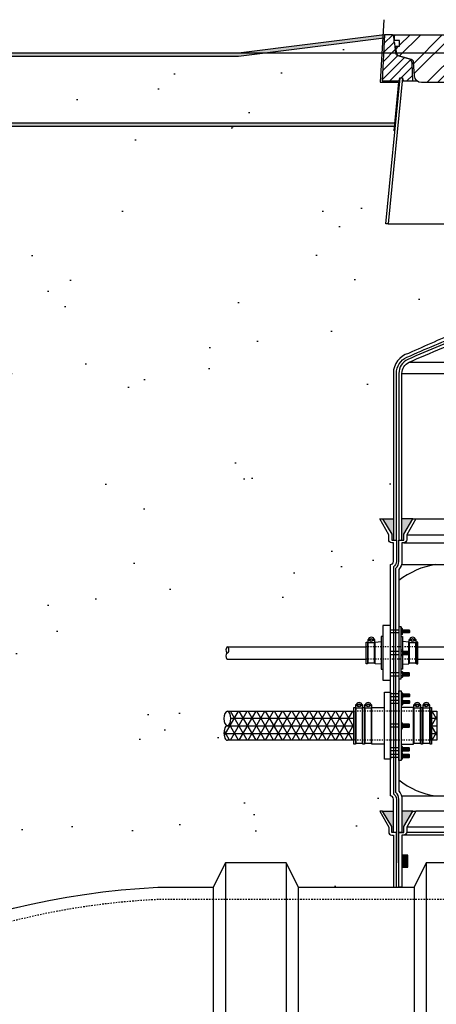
# Model space of a CAD drawing. Extents: x -169 to 7270, y -140 to 2984.
# Tile 583 of 656: x 6475 to 6509, y 906 to 987. Entities that reach past the tile are written whole.
import ezdxf

# ---------------------------------------------------------------- set-up
doc = ezdxf.new("R2010")
doc.units = 0
doc.header["$MEASUREMENT"] = 0
doc.header["$PDSIZE"] = 1
doc.linetypes.add('HIDDEN3', pattern=[0.1875, 0.125, -0.0625])
doc.linetypes.add('HIDDEN5', pattern=[0.05, 0.025, -0.025])
doc.layers.get('DEFPOINTS').update_dxf_attribs({"linetype": 'CONTINUOUS'})
for name, color, linetype in [('BOOT-2frp', 1, 'CONTINUOUS'), ('BOOT-CONDUIT', 1, 'CONTINUOUS'), ('CONCRETE-HATCH', 2, 'CONTINUOUS'), ('CONDUIT', 2, 'CONTINUOUS'), ('DIM', 3, 'CONTINUOUS'), ('FRP-2', 2, 'CONTINUOUS'), ('FRP-2-HATCH', 1, 'CONTINUOUS'), ('FRP-COLLAR', 1, 'CONTINUOUS'), ('FRP-SUMP', 2, 'CONTINUOUS'), ('PEAGRAVEL-HATCH', 3, 'CONTINUOUS'), ('TANK-MANHOLE-40', 2, 'CONTINUOUS'), ('TANK-MANHOLE-COVER-40', 2, 'CONTINUOUS'), ('TANK-MANHOLE-COVER-HATCH-40', 252, 'CONTINUOUS'), ('TANK-MANHOLE-HATCH-40', 7, 'CONTINUOUS'), ('TANK-SLAB', 6, 'CONTINUOUS'), ('TANK-UST', 5, 'CONTINUOUS'), ('TANK-UST-RIB', 7, 'CONTINUOUS')]:
    doc.layers.add(name, color=color, linetype=linetype)
doc.layers.add('FREEZE-LINES', color=8, linetype='CONTINUOUS', plot=False)
doc.styles.add('SIMPLEX', font='simplex')
doc.dimstyles.new('DIM64', dxfattribs={"dimscale": 64, "dimtxt": 0.09375, "dimasz": 0.09375, "dimexe": 0.0625, "dimexo": 0.0625, "dimgap": 0.046875, "dimtad": 1, "dimdec": 4, "dimzin": 3, "dimdsep": 46, "dimlunit": 4, "dimtxsty": 'SIMPLEX', "dimcen": 0, "dimclrd": 256, "dimclre": 256, "dimclrt": 256, "dimadec": 0, "dimazin": 0, "dimtfac": 1, "dimtdec": 4, "dimtmove": 0, "dimatfit": 3, "dimfxl": 1, "dimfrac": 2, "dimtolj": 1, "dimtzin": 0, "dimarcsym": 0})

# ---------------------------------------------------------------- blocks, each defined once
blk = doc.blocks.new('*D74')
at = {"layer": 'DEFPOINTS', "color": 0, "transparency": 16777216}
for p in [(7015.7, 978.296), (6391.694, 978.015), (6391.694, 700.523)]:
    blk.add_point(p, dxfattribs=at)
at = {"layer": 'DIM', "lineweight": -2, "transparency": 16777216}
for p, q in [((7015.7, 974.296), (7015.7, 696.523)), ((6391.694, 974.015), (6391.694, 696.523)), ((7009.7, 700.523), (6397.694, 700.523))]:
    blk.add_line(p, q, dxfattribs=at)
at = {"layer": 'DIM', "transparency": 16777216}
for points in [[(6397.694, 701.523), (6397.694, 699.523), (6391.694, 700.523)], [(7009.7, 701.523), (7009.7, 699.523), (7015.7, 700.523)]]:
    blk.add_solid(points, dxfattribs=at)
at = {"layer": 'DIM', "transparency": 16777216, "insert": (6703.697, 708.095), "char_height": 6, "attachment_point": 5, "style": 'SIMPLEX'}
blk.add_mtext('\\A1;52\'-0" (F.V. TANK SLAB)', dxfattribs=at)

msp = doc.modelspace()

# ---------------------------------------------------------------- hatches: boundary and pattern name
at = {"layer": 'CONCRETE-HATCH'}
h = msp.add_hatch(dxfattribs=at)
h.set_pattern_fill('AR-CONC', color=256, scale=2.67, style=0)
h.set_pattern_definition([(50, (6391.976, 978.296), (19.1508, -1.6755), [2.0025, -22.0275]), (355, (6391.976, 978.296), (-3.7047, 20.0835), [1.602, -17.622]), (100.451, (6393.571, 978.156), (15.4462, 18.408), [1.702, -18.7205]), (46.184, (6391.976, 983.636), (28.4953, -4.4194), [3.004, -33.041]), (96.636, (6394.35, 983.268), (24.9555, 26.009), [2.553, -28.081]), (351.184, (6391.976, 983.636), (24.9555, 26.009), [2.403, -26.433]), (21, (6394.646, 982.301), (15.9374, -10.75), [2.0025, -22.0275]), (326, (6394.646, 982.3), (6.4965, 19.3615), [1.602, -17.622]), (71.451, (6395.974, 981.405), (22.434, 8.6116), [1.702, -18.7205]), (37.5, (6391.9755, 978.296), (0.32467, 8.88827), [0, -17.4084, 0, -17.889, 0, -17.68875]), (7.5, (6391.976, 978.296), (7.02396, 10.5308), [0, -10.1994, 0, -17.0079, 0, -6.74175]), (327.5, (6386.0214, 978.296), (14.25306, -0.6022), [0, -6.675, 0, -20.826, 0, -27.6345]), (317.5, (6383.351, 978.296), (15.5711, 2.6728), [0, -8.6775, 0, -13.8306, 0, -19.6245])])
h.paths.add_polyline_path([(6504.49551, 985.22941), (6492.52798, 983.73346), (6391.97553, 983.73346), (6391.97553, 978.29596), (6505.44572, 978.29596), (6505.7864, 981.73519), (6504.31239, 981.73519)])
at = {"layer": 'FRP-2-HATCH', "linetype": 'Continuous'}
h = msp.add_hatch(dxfattribs=at)
h.set_pattern_fill('NET3', color=256, scale=5, style=0)
h.set_pattern_definition([(180, (6521.4197, 928.78534), (0, -0.625), []), (240, (6521.4197, 928.78534), (0.541266, -0.3125), []), (300, (6521.4197, 928.78534), (0.541266, 0.3125), [])])
h.paths.add_polyline_path([(6501.99554, 927.5962), (6501.99554, 929.9762), (6491.60793, 929.9762), (6491.62192, 929.97548), (6491.63587, 929.97333), (6491.64976, 929.96976), (6491.66355, 929.96477), (6491.67721, 929.95837), (6491.69069, 929.95058), (6491.70398, 929.94142), (6491.71704, 929.93091), (6491.72983, 929.91907), (6491.74233, 929.90594), (6491.75451, 929.89155), (6491.76633, 929.87592), (6491.77778, 929.85911), (6491.78881, 929.84114), (6491.7994, 929.82206), (6491.80954, 929.80193), (6491.81919, 929.78078), (6491.82833, 929.75866), (6491.83694, 929.73564), (6491.845, 929.71176), (6491.85249, 929.68709), (6491.85938, 929.66168), (6491.86568, 929.63559), (6491.87135, 929.60889), (6491.87638, 929.58165), (6491.88077, 929.55392), (6491.88451, 929.52577), (6491.88757, 929.49728), (6491.88997, 929.4685), (6491.89168, 929.43952), (6491.89271, 929.41039), (6491.89305, 929.3812), (6491.89271, 929.352), (6491.89168, 929.32288), (6491.88997, 929.29389), (6491.88757, 929.26512), (6491.88451, 929.23662), (6491.88077, 929.20848), (6491.87638, 929.18075), (6491.87135, 929.1535), (6491.86568, 929.1268), (6491.85938, 929.10072), (6491.85249, 929.07531), (6491.845, 929.05063), (6491.83694, 929.02676), (6491.82833, 929.00373), (6491.81919, 928.98162), (6491.80954, 928.96047), (6491.7994, 928.94033), (6491.78881, 928.92126), (6491.77778, 928.90329), (6491.76633, 928.88647), (6491.75451, 928.87085), (6491.74233, 928.85645), (6491.72983, 928.84332), (6491.71704, 928.83149), (6491.70398, 928.82098), (6491.69069, 928.81182), (6491.67721, 928.80403), (6491.66355, 928.79763), (6491.64976, 928.79264), (6491.63587, 928.78906), (6491.62192, 928.78691), (6491.59394, 928.78548), (6491.57998, 928.78333), (6491.56609, 928.77976), (6491.5523, 928.77477), (6491.53865, 928.76837), (6491.52516, 928.76058), (6491.51187, 928.75142), (6491.49881, 928.74091), (6491.48602, 928.72907), (6491.47352, 928.71594), (6491.46134, 928.70155), (6491.44952, 928.68592), (6491.43808, 928.66911), (6491.42705, 928.65114), (6491.41645, 928.63206), (6491.40631, 928.61193), (6491.39666, 928.59078), (6491.38752, 928.56866), (6491.37891, 928.54564), (6491.37085, 928.52176), (6491.36337, 928.49709), (6491.35647, 928.47168), (6491.35018, 928.44559), (6491.34451, 928.41889), (6491.33947, 928.39165), (6491.33508, 928.36392), (6491.33135, 928.33577), (6491.32828, 928.30728), (6491.32589, 928.2785), (6491.32418, 928.24952), (6491.32315, 928.22039), (6491.3228, 928.1912), (6491.32315, 928.162), (6491.32418, 928.13288), (6491.32589, 928.10389), (6491.32828, 928.07512), (6491.33135, 928.04662), (6491.33508, 928.01848), (6491.33947, 927.99075), (6491.34451, 927.9635), (6491.35018, 927.9368), (6491.35647, 927.91072), (6491.36337, 927.88531), (6491.37085, 927.86063), (6491.37891, 927.83676), (6491.38752, 927.81373), (6491.39666, 927.79162), (6491.40631, 927.77047), (6491.41645, 927.75033), (6491.42705, 927.73126), (6491.43808, 927.71329), (6491.44952, 927.69647), (6491.46134, 927.68085), (6491.47352, 927.66645), (6491.48602, 927.65332), (6491.49881, 927.64149), (6491.51187, 927.63098), (6491.52516, 927.62182), (6491.53865, 927.61403), (6491.5523, 927.60763), (6491.56609, 927.60264), (6491.57998, 927.59906), (6491.59394, 927.59691), (6491.60793, 927.5962)])
h = msp.add_hatch(dxfattribs=at)
h.set_pattern_fill('NET3', color=256, scale=5, style=0)
h.set_pattern_definition([(0, (6508.3833, 928.7862), (0, 0.625), []), (60, (6508.3833, 928.7862), (-0.54127, 0.3125), []), (120, (6508.3833, 928.7862), (-0.54127, -0.3125), [])])
h.paths.add_polyline_path([(6508.81561, 929.9762), (6508.38328, 929.9762), (6508.38328, 927.5962), (6508.81561, 927.5962)])
at = {"layer": 'FRP-SUMP'}
for points in [[(6505.24429, 945.77096), (6504.36084, 945.77096), (6505.11084, 944.52096), (6505.11084, 944.02096), (6505.24429, 944.02096)], [(6506.84429, 945.77096), (6505.94429, 945.77096), (6505.94429, 944.02096), (6506.09429, 944.02096), (6506.09429, 944.52096)], [(6505.24429, 921.77328), (6504.36084, 921.77328), (6505.11084, 920.52328), (6505.11084, 920.02328), (6505.24429, 920.02328)], [(6506.84429, 921.77328), (6505.94429, 921.77328), (6505.94429, 920.02328), (6506.09429, 920.02328), (6506.09429, 920.52328)], [(6506.44429, 918.16648), (6505.94429, 918.16648), (6505.94429, 917.16648), (6506.44429, 917.16648)]]:
    msp.add_hatch(color=256, dxfattribs=at).paths.add_polyline_path(points)
at = {"layer": 'PEAGRAVEL-HATCH'}
h = msp.add_hatch(dxfattribs=at)
h.set_pattern_fill('AR-SAND', color=256, scale=7.5, style=0)
h.set_pattern_definition([(37.5, (6427.694, 854.523), (-0.47245, 14.4512), [0, -11.4, 0, -12.75, 0, -12.1875]), (7.5, (6427.694, 854.523), (13.2733, 21.166), [0, -6.15, 0, -10.275, 0, -3.9375]), (327.5, (6418.469, 854.523), (23.3561, 0.0424), [0, -3.75, 0, -13.5, 0, -17.625]), (317.5, (6418.47, 854.523), (22.546, 6.5826), [0, -1.875, 0, -8.85, 0, -10.125])])
edge = h.paths.add_edge_path()
edge.add_line((6510.70104, 969.98346), (6504.81079, 969.98346))
edge.add_line((6504.81079, 969.98346), (6504.6223, 969.98346))
edge.add_line((6504.6223, 969.98346), (6505.41786, 978.01471))
edge.add_line((6505.41786, 978.01471), (6427.69428, 978.01471))
edge.add_line((6427.69428, 978.01471), (6427.69428, 854.52328))
edge.add_arc((6488.76094, 854.52328), 61.06667, 92.6775035, 180, ccw=False)
edge.add_line((6485.90826, 915.52328), (6490.44428, 915.52328))
edge.add_line((6490.44428, 915.52328), (6491.44428, 917.52328))
edge.add_line((6491.44428, 917.52328), (6496.44428, 917.52328))
edge.add_line((6496.44428, 917.52328), (6497.44428, 915.52328))
edge.add_line((6497.44428, 915.52328), (6505.24428, 915.52328))
edge.add_line((6505.24428, 915.52328), (6505.24428, 919.80969))
edge.add_line((6505.24428, 919.80969), (6505.11082, 919.80969))
edge.add_arc((6505.11082, 920.05969), 0.25, 180, 270, ccw=False)
edge.add_line((6504.86082, 920.05969), (6504.86082, 920.45804))
edge.add_line((6504.86082, 920.45804), (6504.12429, 921.77328))
edge.add_line((6504.12429, 921.77328), (6504.36082, 921.77328))
edge.add_line((6504.36082, 921.77328), (6505.24429, 921.77328))
edge.add_line((6505.24429, 921.77328), (6505.24429, 922.77328))
edge.add_arc((6504.99429, 922.77328), 0.25, 0, 90)
edge.add_line((6504.99429, 923.02328), (6504.99429, 926.03839))
edge.add_line((6504.99429, 926.03839), (6504.50158, 926.03839))
edge.add_line((6504.50158, 926.03839), (6504.50158, 927.27589))
edge.add_line((6504.50158, 927.27589), (6503.41867, 927.27589))
edge.add_line((6503.41867, 927.27589), (6503.41867, 927.31796))
edge.add_line((6503.41867, 927.31796), (6502.92367, 927.31796))
edge.add_line((6502.92367, 927.31796), (6502.86179, 927.30394))
edge.add_line((6502.86179, 927.30394), (6502.86179, 927.27589))
edge.add_line((6502.86179, 927.27589), (6502.67617, 927.27589))
edge.add_line((6502.67617, 927.27589), (6502.67617, 927.31796))
edge.add_line((6502.67617, 927.31796), (6502.18117, 927.31796))
edge.add_line((6502.18117, 927.31796), (6502.11929, 927.30394))
edge.add_line((6502.11929, 927.30394), (6502.11929, 927.27589))
edge.add_line((6502.11929, 927.27589), (6501.99554, 927.27589))
edge.add_line((6501.99554, 927.27589), (6501.99554, 927.5962))
edge.add_line((6501.99554, 927.5962), (6491.5313, 927.5962))
edge.add_ellipse((6491.60793, 928.1912), major_axis=(0, -0.595), ratio=0.47920074, start_angle=180, end_angle=360, ccw=False)
edge.add_ellipse((6491.60793, 929.3812), major_axis=(0, -0.595), ratio=0.47920074, start_angle=-180, end_angle=0)
edge.add_ellipse((6491.60793, 929.3812), major_axis=(0, -0.595), ratio=0.47920074, start_angle=0, end_angle=180)
edge.add_line((6491.60793, 929.9762), (6501.99554, 929.9762))
edge.add_line((6501.99554, 929.9762), (6501.99554, 930.29651))
edge.add_line((6501.99554, 930.29651), (6502.18117, 930.29651))
edge.add_line((6502.18117, 930.29651), (6502.18117, 929.9762))
edge.add_line((6502.18117, 929.9762), (6502.67617, 929.9762))
edge.add_line((6502.67617, 929.9762), (6502.67617, 930.29651))
edge.add_line((6502.67617, 930.29651), (6502.92367, 930.29651))
edge.add_line((6502.92367, 930.29651), (6502.92367, 929.9762))
edge.add_line((6502.92367, 929.9762), (6503.41867, 929.9762))
edge.add_line((6503.41867, 929.9762), (6503.41867, 930.29651))
edge.add_line((6503.41867, 930.29651), (6504.50158, 930.29651))
edge.add_line((6504.50158, 930.29651), (6504.50158, 931.53401))
edge.add_line((6504.50158, 931.53401), (6504.99429, 931.53401))
edge.add_line((6504.99429, 931.53401), (6504.99429, 932.52282))
edge.add_line((6504.99429, 932.52282), (6504.37554, 932.52282))
edge.add_line((6504.37554, 932.52282), (6504.37554, 933.42001))
edge.add_line((6504.37554, 933.42001), (6504.25179, 933.42001))
edge.add_line((6504.25179, 933.42001), (6504.25179, 933.8329))
edge.add_line((6504.25179, 933.8329), (6503.67927, 933.87293))
edge.add_line((6503.67927, 933.87293), (6503.67927, 933.91464))
edge.add_line((6503.67927, 933.91464), (6503.18427, 933.91464))
edge.add_line((6503.18427, 933.91464), (6503.1224, 933.89929))
edge.add_line((6503.1224, 933.89929), (6503.1224, 933.8686))
edge.add_line((6503.1224, 933.8686), (6502.99865, 933.8686))
edge.add_line((6502.99865, 933.8686), (6502.99865, 934.26579))
edge.add_line((6502.99865, 934.26579), (6491.60793, 934.26579))
edge.add_ellipse((6491.60793, 934.51579), major_axis=(0, -0.25), ratio=0.47920074, start_angle=180, end_angle=360, ccw=False)
edge.add_ellipse((6491.60793, 935.01579), major_axis=(0, 0.25), ratio=0.47920074, start_angle=0, end_angle=180, ccw=False)
edge.add_line((6491.60793, 935.26579), (6502.99865, 935.26579))
edge.add_line((6502.99865, 935.26579), (6502.99865, 935.66298))
edge.add_line((6502.99865, 935.66298), (6503.18427, 935.66298))
edge.add_line((6503.18427, 935.66298), (6503.18427, 935.26579))
edge.add_line((6503.18427, 935.26579), (6503.67927, 935.26579))
edge.add_line((6503.67927, 935.26579), (6503.67927, 935.65865))
edge.add_line((6503.67927, 935.65865), (6504.25179, 935.69869))
edge.add_line((6504.25179, 935.69869), (6504.25179, 936.11157))
edge.add_line((6504.25179, 936.11157), (6504.37554, 937.00876))
edge.add_line((6504.37554, 937.00876), (6504.99429, 937.00876))
edge.add_line((6504.99429, 937.00876), (6504.99429, 942.02096))
edge.add_arc((6504.99429, 942.27096), 0.25, 270, 360)
edge.add_line((6505.24429, 942.27096), (6505.24429, 943.80737))
edge.add_line((6505.24429, 943.80737), (6505.11084, 943.80737))
edge.add_arc((6505.11084, 944.05737), 0.25, 180, 270, ccw=False)
edge.add_line((6504.86084, 944.05737), (6504.86084, 944.45572))
edge.add_line((6504.86084, 944.45572), (6504.12431, 945.77096))
edge.add_line((6504.12431, 945.77096), (6504.36084, 945.77096))
edge.add_line((6504.36084, 945.77096), (6505.24429, 945.77096))
edge.add_line((6505.24429, 945.77096), (6505.24429, 957.71641))
edge.add_arc((6506.94429, 957.71641), 1.7, 105.5631391, 180, ccw=False)
edge.add_arc((6564.615, 832.27575), 139.74129, 112.6955788, 114.5798006, ccw=False)
edge.add_line((6510.69794, 961.19658), (6510.70104, 969.98346))
h.paths.add_polyline_path([(6503.66937, 935.82484), (6503.55057, 935.82484, -1), (6503.31297, 935.82484), (6503.19417, 935.82484, -1)], flags=16)
h.paths.add_polyline_path([(6503.53473, 935.82484, -1), (6503.32881, 935.82484, -1)], flags=0)
h.paths.add_polyline_path([(6502.66627, 930.46233), (6502.54747, 930.46233, -1), (6502.30987, 930.46233), (6502.19107, 930.46233, -1)], flags=16)
h.paths.add_polyline_path([(6502.53163, 930.46233, -1), (6502.32571, 930.46233, -1)], flags=0)
h.paths.add_polyline_path([(6503.40877, 930.46233), (6503.28997, 930.46233, -1), (6503.05237, 930.46233), (6502.93357, 930.46233, -1)], flags=16)
h.paths.add_polyline_path([(6503.27413, 930.46233, -1), (6503.06821, 930.46233, -1)], flags=0)
at = {"layer": 'TANK-MANHOLE-COVER-HATCH-40'}
h = msp.add_hatch(dxfattribs=at)
h.set_pattern_fill('ANSI32', color=256, scale=5, style=0)
h.set_pattern_definition([(45, (6505.3372, 981.5875), (-1.325825, 1.325825), []), (45, (6506.2211, 981.5875), (-1.325825, 1.325825), [])])
edge = h.paths.add_edge_path()
edge.add_line((6546.34668, 981.58755), (6507.55614, 981.58755))
edge.add_arc((6507.55614, 982.1781), 0.59055, 182.9998438, 270, ccw=False)
edge.add_line((6506.9664, 982.14719), (6506.90722, 983.27639))
edge.add_arc((6506.67133, 983.26403), 0.23622, 2.9998438, 75)
edge.add_line((6506.73247, 983.4922), (6505.77985, 983.74746))
edge.add_arc((6505.88175, 984.12774), 0.3937, 186.3110293, 255, ccw=False)
edge.add_line((6505.49043, 984.08446), (6505.43566, 984.57967))
edge.add_line((6505.43566, 984.57967), (6505.75062, 984.57967))
edge.add_line((6505.75062, 984.57967), (6505.75062, 985.05211))
edge.add_line((6505.75062, 985.05211), (6505.33724, 985.05211))
edge.add_line((6505.33724, 985.05211), (6505.33724, 985.42613))
edge.add_line((6505.33724, 985.42613), (6505.38838, 985.51471))
edge.add_line((6505.38838, 985.51471), (6548.51444, 985.51471))
edge.add_line((6548.51444, 985.51471), (6548.56558, 985.42613))
edge.add_line((6548.56558, 985.42613), (6548.56558, 985.05211))
edge.add_line((6548.56558, 985.05211), (6548.1522, 985.05211))
edge.add_line((6548.1522, 985.05211), (6548.1522, 984.57967))
edge.add_line((6548.1522, 984.57967), (6548.46716, 984.57967))
edge.add_line((6548.46716, 984.57967), (6548.41239, 984.08446))
edge.add_arc((6548.02108, 984.12774), 0.3937, 285, 353.6889707, ccw=False)
edge.add_line((6548.12297, 983.74746), (6547.17036, 983.4922))
edge.add_arc((6547.23149, 983.26403), 0.23622, 105, 177.0001562)
edge.add_line((6546.9956, 983.27639), (6546.93642, 982.14719))
edge.add_arc((6546.34668, 982.1781), 0.59055, 270, 357.0001562, ccw=False)
at = {"layer": 'TANK-MANHOLE-HATCH-40', "linetype": 'Continuous'}
h = msp.add_hatch(dxfattribs=at)
h.set_pattern_fill('LINE', color=256, scale=4, angle=45, style=0)
h.set_pattern_definition([(45, (5002.07246, 0), (-0.35355339, 0.35355339), [])])
h.paths.add_polyline_path([(6504.51047, 985.51471), (6505.16585, 985.51471, -0.36397023), (6505.24339, 985.44965), (6505.29787, 985.1407), (6505.29787, 984.92275), (6505.37661, 984.78637), (6505.4462, 983.99092, 0.31529879), (6505.62038, 983.78333), (6506.48651, 983.55126, -0.3249197), (6506.77777, 983.19157), (6506.8541, 981.73519), (6506.04818, 981.73519), (6506.00653, 981.97141), (6505.79418, 981.97141), (6505.77031, 981.97141), (6505.72865, 981.73519), (6504.31239, 981.73519)])
at = {"layer": 'TANK-SLAB'}
msp.add_hatch(color=256, dxfattribs=at).paths.add_polyline_path([(6504.49551, 985.22941), (6504.51047, 985.51471), (6492.51047, 984.01471), (6391.69428, 984.01471), (6391.69428, 978.01471), (6505.41786, 978.01471), (6505.44572, 978.29596), (6391.97553, 978.29596), (6391.97553, 983.73346), (6492.52798, 983.73346)])

# ---------------------------------------------------------------- linework, layer by layer
at = {"layer": 'BOOT-2frp', "color": 7}
for p, q in [((6505.69429, 931.40344), (6504.99429, 931.40344)), ((6505.87724, 931.38035), (6505.96403, 931.38035)), ((6505.98543, 931.45309), (6505.98552, 931.08388)), ((6506.0321, 931.15594), (6506.0321, 931.40344)), ((6506.0946, 931.15594), (6506.0946, 931.40344)), ((6506.1571, 931.15594), (6506.1571, 931.40344)), ((6506.2196, 931.15594), (6506.2196, 931.40344)), ((6506.2821, 931.15594), (6506.2821, 931.40344)), ((6506.3446, 931.15594), (6506.3446, 931.40344)), ((6506.4071, 931.15594), (6506.4071, 931.40344)), ((6506.4696, 931.15594), (6506.4696, 931.40344)), ((6506.5321, 931.15594), (6506.5321, 931.40344)), ((6505.69429, 931.15594), (6504.99429, 931.15594)), ((6505.69429, 930.85399), (6504.99429, 930.85399)), ((6505.69429, 930.60649), (6504.99429, 930.60649)), ((6505.87724, 931.13422), (6505.96403, 931.13422)), ((6505.87724, 930.83091), (6505.96403, 930.83091)), ((6505.87724, 930.58477), (6505.96403, 930.58477)), ((6505.98543, 930.90364), (6505.98552, 930.53444)), ((6506.0321, 930.60649), (6506.0321, 930.85399)), ((6506.0946, 930.60649), (6506.0946, 930.85399)), ((6506.1571, 930.60649), (6506.1571, 930.85399)), ((6506.2196, 930.60649), (6506.2196, 930.85399)), ((6506.2821, 930.60649), (6506.2821, 930.85399)), ((6506.3446, 930.60649), (6506.3446, 930.85399)), ((6506.4071, 930.60649), (6506.4071, 930.85399)), ((6506.4696, 930.60649), (6506.4696, 930.85399)), ((6506.5321, 930.60649), (6506.5321, 930.85399)), ((6505.69429, 928.91481), (6504.99429, 928.91481)), ((6505.87724, 928.89173), (6505.96403, 928.89173)), ((6505.98543, 928.61766), (6505.98552, 928.98687)), ((6506.0321, 928.91481), (6506.0321, 928.66731)), ((6506.0946, 928.91481), (6506.0946, 928.66731)), ((6506.1571, 928.91481), (6506.1571, 928.66731)), ((6506.2196, 928.91481), (6506.2196, 928.66731)), ((6506.2821, 928.91481), (6506.2821, 928.66731)), ((6506.3446, 928.91481), (6506.3446, 928.66731)), ((6506.4071, 928.91481), (6506.4071, 928.66731)), ((6506.4696, 928.91481), (6506.4696, 928.66731)), ((6506.5321, 928.91481), (6506.5321, 928.66731)), ((6505.69429, 928.66731), (6504.99429, 928.66731)), ((6505.87724, 928.6904), (6505.96403, 928.6904)), ((6505.69429, 926.97365), (6504.99429, 926.97365)), ((6505.69429, 926.72615), (6504.99429, 926.72615)), ((6505.69429, 926.4242), (6504.99429, 926.4242)), ((6505.87724, 926.99537), (6505.96403, 926.99537)), ((6505.87724, 926.74923), (6505.96403, 926.74923)), ((6505.87724, 926.44593), (6505.96403, 926.44593)), ((6505.98543, 926.6765), (6505.98552, 927.0457)), ((6505.98543, 926.12705), (6505.98552, 926.49626)), ((6506.0321, 926.97365), (6506.0321, 926.72615)), ((6506.0321, 926.4242), (6506.0321, 926.1767)), ((6506.0946, 926.97365), (6506.0946, 926.72615)), ((6506.0946, 926.4242), (6506.0946, 926.1767)), ((6506.1571, 926.97365), (6506.1571, 926.72615)), ((6506.1571, 926.4242), (6506.1571, 926.1767)), ((6506.2196, 926.97365), (6506.2196, 926.72615)), ((6506.2196, 926.4242), (6506.2196, 926.1767)), ((6506.2821, 926.97365), (6506.2821, 926.72615)), ((6506.2821, 926.4242), (6506.2821, 926.1767)), ((6506.3446, 926.97365), (6506.3446, 926.72615)), ((6506.3446, 926.4242), (6506.3446, 926.1767)), ((6506.4071, 926.97365), (6506.4071, 926.72615)), ((6506.4071, 926.4242), (6506.4071, 926.1767)), ((6506.4696, 926.97365), (6506.4696, 926.72615)), ((6506.4696, 926.4242), (6506.4696, 926.1767)), ((6506.5321, 926.97365), (6506.5321, 926.72615)), ((6506.5321, 926.4242), (6506.5321, 926.1767)), ((6505.69429, 926.1767), (6504.99429, 926.1767)), ((6505.87724, 926.19979), (6505.96403, 926.19979))]:
    msp.add_line(p, q, dxfattribs=at)
at = {"layer": 'BOOT-2frp'}
for p, q in [((6502.11929, 930.23463), (6502.18117, 930.23463)), ((6502.67617, 930.23463), (6502.73804, 930.23463)), ((6502.86179, 930.23463), (6502.92367, 930.23463)), ((6503.41867, 930.23463), (6503.48054, 930.23463)), ((6506.96015, 930.23463), (6506.89828, 930.23463)), ((6507.51703, 930.23463), (6507.45515, 930.23463)), ((6507.70265, 930.23463), (6507.64078, 930.23463)), ((6508.25953, 930.23463), (6508.19765, 930.23463)), ((6502.11929, 927.33776), (6502.18117, 927.33776)), ((6502.67617, 927.33776), (6502.73804, 927.33776)), ((6502.86179, 927.33776), (6502.92367, 927.33776)), ((6503.41867, 927.33776), (6503.48054, 927.33776)), ((6506.96015, 927.33776), (6506.89828, 927.33776)), ((6507.51703, 927.33776), (6507.45515, 927.33776)), ((6507.70265, 927.33776), (6507.64078, 927.33776)), ((6508.25953, 927.33776), (6508.19765, 927.33776))]:
    msp.add_line(p, q, dxfattribs=at)
for points in [[(6504.50158, 926.03839), (6504.50158, 931.53401), (6504.99429, 931.53401), (6504.99429, 926.03839)], [(6505.69429, 925.92978), (6505.69429, 931.65036), (6505.87724, 931.65036), (6505.87724, 925.92978)], [(6501.99554, 927.27589), (6501.99554, 930.29651), (6502.11929, 930.29651), (6502.11929, 927.27589)], [(6502.73804, 927.27589), (6502.73804, 930.29651), (6502.86179, 930.29651), (6502.86179, 927.27589)], [(6507.51703, 927.27589), (6507.51703, 930.29651), (6507.64078, 930.29651), (6507.64078, 927.27589)], [(6508.25953, 927.27589), (6508.25953, 930.29651), (6508.38328, 930.29651), (6508.38328, 927.27589)]]:
    msp.add_lwpolyline(points, close=True, dxfattribs=at)
at = {"layer": 'BOOT-2frp', "color": 7}
for points in [[(6505.87724, 931.52583), (6505.96403, 931.52583, -0.2942599), (6505.96403, 931.38035, -0.17344378), (6505.96403, 931.13422, -0.42692869), (6505.96403, 931.03355), (6505.87724, 931.03355)], [(6502.19678, 930.51415, -0.35119925), (6502.18153, 930.50193), (6502.16292, 930.50193, 0.41421356), (6502.13167, 930.47011), (6502.13167, 930.28568, 0.41421356), (6502.16349, 930.25443), (6502.69442, 930.25443, 0.41421356), (6502.72567, 930.28568), (6502.72567, 930.47011, 0.41421356), (6502.69442, 930.50193), (6502.6758, 930.50193, -0.35119737), (6502.66055, 930.51415)], [(6502.54747, 930.46233), (6502.66627, 930.46233, 1), (6502.19107, 930.46233), (6502.30987, 930.46233)], [(6502.93928, 930.51415, -0.35119925), (6502.92404, 930.50193), (6502.90542, 930.50193, 0.41421356), (6502.87417, 930.47011), (6502.87417, 930.28568, 0.41421356), (6502.90599, 930.25443), (6503.43692, 930.25443, 0.41421356), (6503.46817, 930.28568), (6503.46817, 930.47011, 0.41421356), (6503.43692, 930.50193), (6503.4183, 930.50193, -0.35119737), (6503.40305, 930.51415)], [(6503.28997, 930.46233), (6503.40877, 930.46233, 1), (6502.93357, 930.46233), (6503.05237, 930.46233)], [(6505.87724, 930.97638), (6505.96403, 930.97638, -0.2942599), (6505.96403, 930.83091, -0.17428096), (6505.96403, 930.58477, -0.42692869), (6505.96403, 930.4841), (6505.87724, 930.4841)], [(6506.97577, 930.51415, -0.35119925), (6506.96052, 930.50193), (6506.94191, 930.50193, 0.41421356), (6506.91066, 930.47011), (6506.91066, 930.28568, 0.41421356), (6506.94248, 930.25443), (6507.4734, 930.25443, 0.41421356), (6507.50465, 930.28568), (6507.50465, 930.47011, 0.41421356), (6507.4734, 930.50193), (6507.45479, 930.50193, -0.35119737), (6507.43954, 930.51415)], [(6507.32646, 930.46233), (6507.44526, 930.46233, 1), (6506.97005, 930.46233), (6507.08885, 930.46233)], [(6507.71827, 930.51415, -0.35119925), (6507.70302, 930.50193), (6507.68441, 930.50193, 0.41421356), (6507.65316, 930.47011), (6507.65316, 930.28568, 0.41421356), (6507.68498, 930.25443), (6508.21591, 930.25443, 0.41421356), (6508.24716, 930.28568), (6508.24716, 930.47011, 0.41421356), (6508.21591, 930.50193), (6508.19729, 930.50193, -0.35119737), (6508.18204, 930.51415)], [(6508.06896, 930.46233), (6508.18776, 930.46233, 1), (6507.71256, 930.46233), (6507.83136, 930.46233)], [(6505.87724, 928.54493), (6505.96403, 928.54493, 0.2942599), (6505.96403, 928.6904, 0.21306858), (6505.96403, 928.89173, 0.29542909), (6505.96403, 929.0372), (6505.87724, 929.0372)], [(6505.87724, 926.60376), (6505.96403, 926.60376, 0.2942599), (6505.96403, 926.74923, 0.17428096), (6505.96403, 926.99537, 0.42692869), (6505.96403, 927.09604), (6505.87724, 927.09604)], [(6505.87724, 926.05432), (6505.96403, 926.05432, 0.2942599), (6505.96403, 926.19979, 0.17344378), (6505.96403, 926.44593, 0.42692869), (6505.96403, 926.54659), (6505.87724, 926.54659)]]:
    msp.add_lwpolyline(points, format="xyb", dxfattribs=at)
for points in [[(6505.98544, 931.40344), (6506.5321, 931.40344), (6506.56304, 931.3725), (6506.56304, 931.18688), (6506.5321, 931.15594), (6505.9855, 931.15594)], [(6505.98544, 930.85399), (6506.5321, 930.85399), (6506.56304, 930.82305), (6506.56304, 930.63743), (6506.5321, 930.60649), (6505.9855, 930.60649)], [(6502.67617, 930.25443), (6502.67617, 927.31796), (6502.18117, 927.31796), (6502.18117, 930.25443)], [(6503.41867, 930.25443), (6503.41867, 927.31796), (6502.92367, 927.31796), (6502.92367, 930.25443)], [(6507.45515, 930.25443), (6507.45515, 927.31796), (6506.96015, 927.31796), (6506.96015, 930.25443)], [(6508.19765, 930.25443), (6508.19765, 927.31796), (6507.70265, 927.31796), (6507.70265, 930.25443)], [(6505.98544, 928.66731), (6506.5321, 928.66731), (6506.56304, 928.69825), (6506.56304, 928.88388), (6506.5321, 928.91481), (6505.9855, 928.91481)], [(6505.98544, 926.72615), (6506.5321, 926.72615), (6506.56304, 926.75709), (6506.56304, 926.94271), (6506.5321, 926.97365), (6505.9855, 926.97365)], [(6505.98544, 926.1767), (6506.5321, 926.1767), (6506.56304, 926.20764), (6506.56304, 926.39327), (6506.5321, 926.4242), (6505.9855, 926.4242)]]:
    msp.add_lwpolyline(points, dxfattribs=at)
at = {"layer": 'BOOT-2frp'}
for points in [[(6504.50158, 927.27589), (6503.48054, 927.27589), (6503.48054, 930.29651), (6504.50158, 930.29651)], [(6505.87724, 927.27589), (6506.89828, 927.27589), (6506.89828, 930.29651), (6505.87724, 930.29651)]]:
    msp.add_lwpolyline(points, dxfattribs=at)
at = {"layer": 'BOOT-2frp', "color": 7}
for centre, radius in [((6502.42867, 930.46233), 0.1188), ((6502.42867, 930.46233), 0.10296), ((6503.17117, 930.46233), 0.1188), ((6503.17117, 930.46233), 0.10296), ((6507.20766, 930.46233), 0.1188), ((6507.20766, 930.46233), 0.10296), ((6507.95016, 930.46233), 0.1188), ((6507.95016, 930.46233), 0.10296)]:
    msp.add_circle(centre, radius, dxfattribs=at)
at = {"layer": 'BOOT-CONDUIT', "color": 7}
for p, q in [((6504.99429, 936.65122), (6505.69429, 936.65122)), ((6505.69429, 936.40372), (6504.99429, 936.40372)), ((6505.87724, 936.62686), (6505.98317, 936.62686)), ((6505.98317, 936.42787), (6505.87724, 936.42787)), ((6505.69429, 934.88944), (6504.99429, 934.88944)), ((6504.99429, 934.64194), (6505.69429, 934.64194)), ((6505.98317, 934.86529), (6505.87724, 934.86529)), ((6505.87724, 934.6663), (6505.98317, 934.6663)), ((6505.69429, 933.12786), (6504.99429, 933.12786)), ((6504.99429, 932.88036), (6505.69429, 932.88036)), ((6505.98317, 933.10371), (6505.87724, 933.10371)), ((6505.87724, 932.90472), (6505.98317, 932.90472))]:
    msp.add_line(p, q, dxfattribs=at)
at = {"layer": 'BOOT-CONDUIT', "color": 8}
for p, q in [((6506.03223, 936.40362), (6506.03223, 936.65112)), ((6506.09473, 936.40362), (6506.09473, 936.65112)), ((6506.15723, 936.40362), (6506.15723, 936.65112)), ((6506.21973, 936.40362), (6506.21973, 936.65112)), ((6506.28223, 936.40362), (6506.28223, 936.65112)), ((6506.34473, 936.40362), (6506.34473, 936.65112)), ((6506.40723, 936.40362), (6506.40723, 936.65112)), ((6506.46973, 936.40362), (6506.46973, 936.65112)), ((6506.53223, 936.40362), (6506.53223, 936.65112)), ((6506.03223, 934.88954), (6506.03223, 934.64204)), ((6506.09473, 934.88954), (6506.09473, 934.64204)), ((6506.15723, 934.88954), (6506.15723, 934.64204)), ((6506.21973, 934.88954), (6506.21973, 934.64204)), ((6506.28223, 934.88954), (6506.28223, 934.64204)), ((6506.34473, 934.88954), (6506.34473, 934.64204)), ((6506.40723, 934.88954), (6506.40723, 934.64204)), ((6506.46973, 934.88954), (6506.46973, 934.64204)), ((6506.53223, 934.88954), (6506.53223, 934.64204)), ((6506.03223, 933.12797), (6506.03223, 932.88047)), ((6506.09473, 933.12797), (6506.09473, 932.88047)), ((6506.15723, 933.12797), (6506.15723, 932.88047)), ((6506.21973, 933.12797), (6506.21973, 932.88047)), ((6506.28223, 933.12797), (6506.28223, 932.88047)), ((6506.34473, 933.12797), (6506.34473, 932.88047)), ((6506.40723, 933.12797), (6506.40723, 932.88047)), ((6506.46973, 933.12797), (6506.46973, 932.88047)), ((6506.53223, 933.12797), (6506.53223, 932.88047))]:
    msp.add_line(p, q, dxfattribs=at)
at = {"layer": 'BOOT-CONDUIT', "linetype": 'Continuous'}
for p, q in [((6503.1224, 935.6011), (6503.18427, 935.6011)), ((6503.67927, 935.6011), (6503.74115, 935.6011)), ((6506.57351, 935.6011), (6506.51163, 935.6011)), ((6507.13038, 935.6011), (6507.06851, 935.6011)), ((6503.18427, 933.93048), (6503.1224, 933.93048)), ((6503.74115, 933.93048), (6503.67927, 933.93048)), ((6506.51163, 933.93048), (6506.57351, 933.93048)), ((6507.06851, 933.93048), (6507.13038, 933.93048))]:
    msp.add_line(p, q, dxfattribs=at)
for points in [[(6504.99429, 932.52282), (6504.99429, 937.00876), (6504.37554, 937.00876), (6504.37554, 932.52282)], [(6502.99865, 933.8686), (6502.99865, 935.66298), (6503.1224, 935.66298), (6503.1224, 935.6011), (6503.1224, 933.93048), (6503.1224, 933.8686)], [(6507.13038, 933.8686), (6507.25414, 933.8686), (6507.25414, 935.66298), (6507.13038, 935.66298), (6507.13038, 935.6011), (6507.13038, 933.93048)]]:
    msp.add_lwpolyline(points, close=True, dxfattribs=at)
at = {"layer": 'BOOT-CONDUIT'}
msp.add_lwpolyline([(6505.87724, 936.90432), (6505.69429, 936.90432), (6505.69429, 932.62752), (6505.87724, 932.62752), (6505.87724, 936.90432), (6505.87724, 936.84888)], dxfattribs=at)
at = {"layer": 'BOOT-CONDUIT', "linetype": 'Continuous'}
for points in [[(6504.37554, 936.11157), (6504.25179, 936.11157), (6504.25179, 933.42001), (6504.37554, 933.42001)], [(6505.87724, 936.11157), (6506.00099, 936.11157), (6506.00099, 934.88954)], [(6504.25179, 933.8329), (6503.74115, 933.8686), (6503.74115, 935.6011), (6503.74115, 935.66298), (6504.25179, 935.69869)], [(6506.51163, 934.88954), (6506.51163, 935.6011), (6506.51163, 935.66298), (6506.00099, 935.69869)], [(6506.00099, 934.64204), (6506.00099, 933.42001), (6505.87724, 933.42001)], [(6506.00099, 933.8329), (6506.51163, 933.8686), (6506.51163, 934.64204)]]:
    msp.add_lwpolyline(points, dxfattribs=at)
at = {"layer": 'BOOT-CONDUIT', "color": 7}
for points in [[(6505.87724, 936.27988), (6505.96403, 936.27988), (6505.98317, 936.31303), (6505.98317, 936.7417), (6505.96403, 936.77486), (6505.87724, 936.77486)], [(6505.98317, 936.65112), (6506.53223, 936.65112), (6506.56316, 936.62018), (6506.56316, 936.43456), (6506.56044, 936.43184), (6506.53223, 936.40362), (6505.98317, 936.40362)], [(6503.67927, 935.61694), (6503.67927, 933.91464), (6503.18427, 933.91464), (6503.18427, 935.61694)], [(6507.06851, 935.61694), (6507.06851, 933.91464), (6506.57351, 933.91464), (6506.57351, 935.61694)], [(6505.87724, 935.01328), (6505.96403, 935.01328), (6505.98317, 934.98013), (6505.98317, 934.55146), (6505.96403, 934.5183), (6505.87724, 934.5183)], [(6505.98317, 934.64204), (6506.53223, 934.64204), (6506.56316, 934.67298), (6506.56316, 934.8586), (6506.56044, 934.86132), (6506.53223, 934.88954), (6505.98317, 934.88954)], [(6505.87724, 933.25171), (6505.96403, 933.25171), (6505.98317, 933.21855), (6505.98317, 932.78988), (6505.96403, 932.75672), (6505.87724, 932.75672)], [(6505.98317, 932.88047), (6506.53223, 932.88047), (6506.56316, 932.9114), (6506.56316, 933.09703), (6506.56044, 933.09975), (6506.53223, 933.12797), (6505.98317, 933.12797)]]:
    msp.add_lwpolyline(points, dxfattribs=at)
for points in [[(6503.19977, 935.87609, -0.35187184), (6503.18527, 935.86444), (6503.16602, 935.86444, 0.41421356), (6503.13477, 935.83262), (6503.13477, 935.64819, 0.41421356), (6503.1666, 935.61694), (6503.69752, 935.61694, 0.41421341), (6503.72877, 935.64877), (6503.72877, 935.83319, 0.41421372), (6503.69695, 935.86444), (6503.67828, 935.86444, -0.35188198), (6503.66378, 935.87609)], [(6503.55057, 935.82484), (6503.66937, 935.82484, 1), (6503.19417, 935.82484), (6503.31297, 935.82484)], [(6506.589, 935.87609, -0.35187184), (6506.5745, 935.86444), (6506.55526, 935.86444, 0.41421356), (6506.52401, 935.83262), (6506.52401, 935.64819, 0.41421356), (6506.55584, 935.61694), (6507.08676, 935.61694, 0.41421341), (6507.11801, 935.64877), (6507.11801, 935.83319, 0.41421372), (6507.08618, 935.86444), (6507.06752, 935.86444, -0.35188198), (6507.05302, 935.87609)], [(6506.93981, 935.82484), (6507.05861, 935.82484, 1), (6506.58341, 935.82484), (6506.70221, 935.82484)]]:
    msp.add_lwpolyline(points, format="xyb", dxfattribs=at)
for centre in [(6503.43177, 935.82484), (6506.82101, 935.82484)]:
    msp.add_circle(centre, 0.1188, dxfattribs=at)
at = {"layer": 'BOOT-CONDUIT', "color": 8}
for centre in [(6503.43177, 935.82484), (6506.82101, 935.82484)]:
    msp.add_circle(centre, 0.10296, dxfattribs=at)
at = {"layer": 'CONDUIT'}
for p, q in [((6491.60793, 935.26579), (6502.99865, 935.26579)), ((6507.25414, 935.26579), (6512.95609, 935.26579)), ((6491.60793, 934.26579), (6502.99865, 934.26579)), ((6507.25414, 934.26579), (6512.95609, 934.26579))]:
    msp.add_line(p, q, dxfattribs=at)
at = {"layer": 'CONDUIT', "color": 8, "linetype": 'HIDDEN5'}
for p, q in [((6507.25414, 935.26579), (6502.99865, 935.26579)), ((6507.25414, 934.26579), (6502.99865, 934.26579))]:
    msp.add_line(p, q, dxfattribs=at)
at = {"layer": 'CONDUIT', "extrusion": (0, 0, -1)}
msp.add_ellipse((6491.60793, 935.01579), major_axis=(0, 0.25), ratio=0.47920074, dxfattribs=at)
at = {"layer": 'CONDUIT'}
msp.add_ellipse((6491.60793, 934.51579), major_axis=(0, -0.25), ratio=0.47920074, start_param=3.14159265, end_param=6.28318531, dxfattribs=at)
at = {"layer": 'DEFPOINTS'}
msp.add_lwpolyline([(6504.46139, 986.75405), (6504.17144, 981.6301), (6505.6755, 981.6301), (6505.29494, 977.62871)], dxfattribs=at)
at = {"layer": 'FREEZE-LINES', "linetype": 'Continuous'}
msp.add_line((7225.69428, 984.01471), (6181.69428, 984.01471), dxfattribs=at)
at = {"layer": 'FRP-2', "color": 8, "linetype": 'HIDDEN5'}
for p, q in [((6508.38328, 929.9762), (6501.99554, 929.9762)), ((6508.38328, 927.5962), (6501.99554, 927.5962))]:
    msp.add_line(p, q, dxfattribs=at)
at = {"layer": 'FRP-2', "linetype": 'Continuous'}
msp.add_lwpolyline([(6491.60793, 929.9762), (6501.99554, 929.9762), (6501.99554, 927.5962), (6491.60793, 927.5962)], dxfattribs=at)
msp.add_lwpolyline([(6508.38328, 929.9762), (6508.81561, 929.9762), (6508.81561, 927.5962), (6508.38328, 927.5962)], close=True, dxfattribs=at)
at = {"layer": 'FRP-2', "linetype": 'Continuous', "extrusion": (0, 0, -1)}
msp.add_ellipse((6491.60793, 929.3812), major_axis=(0, -0.595), ratio=0.47920074, start_param=3.14159265, end_param=9.42477796, dxfattribs=at)
at = {"layer": 'FRP-2', "linetype": 'Continuous'}
msp.add_ellipse((6491.60793, 928.1912), major_axis=(0, -0.595), ratio=0.47920074, start_param=3.14159265, end_param=6.28318531, dxfattribs=at)
at = {"layer": 'FRP-COLLAR', "color": 7, "linetype": 'Continuous'}
for p, q in [((6509.43353, 921.77328), (6507.08081, 921.77328)), ((6509.43353, 920.45804), (6506.34428, 920.45804)), ((6506.34428, 920.05969), (6509.43353, 920.05969)), ((6509.43353, 919.80969), (6506.09428, 919.80969))]:
    msp.add_line(p, q, dxfattribs=at)
at = {"layer": 'FRP-COLLAR'}
for points in [[(6505.49428, 915.52328), (6505.49428, 920.02328), (6505.49428, 917.52328), (6505.49428, 920.02328), (6505.49428, 917.52328), (6505.49428, 920.02328), (6505.24428, 920.02328), (6505.11082, 920.02328), (6505.11082, 920.52328), (6504.36082, 921.77328), (6504.12429, 921.77328), (6504.86082, 920.45804), (6504.86082, 920.05969, 0.41421356), (6505.11082, 919.80969), (6505.24428, 919.80969), (6505.24428, 915.52328)], [(6505.69428, 915.52328), (6505.69428, 920.02328), (6505.94428, 920.02328), (6506.09428, 920.02328), (6506.09428, 920.52328), (6506.84428, 921.77328), (6507.08081, 921.77328), (6506.34428, 920.45804), (6506.34428, 920.05969, -0.41421356), (6506.09428, 919.80969), (6505.94428, 919.80969), (6505.94428, 915.52328)]]:
    msp.add_lwpolyline(points, format="xyb", close=True, dxfattribs=at)
at = {"layer": 'FRP-SUMP', "color": 7, "linetype": 'Continuous'}
for p, q in [((6506.53929, 958.63072), (6516.36738, 958.63072)), ((6505.94429, 957.71641), (6516.36738, 957.71641)), ((6507.08082, 945.77096), (6510.3455, 945.77096)), ((6506.34429, 944.45572), (6510.3455, 944.45572)), ((6506.09429, 943.80737), (6510.3455, 943.80737))]:
    msp.add_line(p, q, dxfattribs=at)
at = {"layer": 'FRP-SUMP'}
for p, q in [((6504.36084, 945.77096), (6505.24429, 945.77096)), ((6506.84429, 945.77096), (6505.94429, 945.77096)), ((6504.36084, 921.77328), (6505.24429, 921.77328)), ((6506.84429, 921.77328), (6505.94429, 921.77328))]:
    msp.add_line(p, q, dxfattribs=at)
at = {"layer": 'FRP-SUMP', "color": 7}
for p, q in [((6505.91081, 942.02096), (6510.3455, 942.02096)), ((6505.91081, 923.02328), (6509.43353, 923.02328))]:
    msp.add_line(p, q, dxfattribs=at)
at = {"layer": 'FRP-SUMP'}
for points in [[(6510.69794, 961.19658, 0.00822165), (6506.48818, 959.35408, 0.33671624), (6505.24429, 957.71641), (6505.24429, 944.02096), (6505.49429, 944.02096), (6505.49429, 957.71641, -0.29672907), (6506.35704, 959.04216, -0.0090466), (6510.95141, 960.97863)], [(6511.70141, 961.06138, 0.01036772), (6506.43804, 958.8593, 0.29672907), (6505.69429, 957.71641), (6505.69429, 944.02096), (6505.94429, 944.02096), (6505.94429, 957.71641, -0.29672907), (6506.53929, 958.63072, -0.01067744), (6511.95141, 960.8911)]]:
    msp.add_lwpolyline(points, format="xyb", dxfattribs=at)
for points in [[(6505.49429, 944.02096), (6505.49429, 942.27096, -0.26794919), (6505.24429, 941.83794), (6505.24429, 923.20629, -0.26794919), (6505.49429, 922.77328), (6505.49429, 920.02328), (6505.24429, 920.02328), (6505.24429, 922.77328, 0.41421356), (6504.99429, 923.02328), (6504.99429, 942.02096), (6504.99429, 942.02096, 0.41421356), (6505.24429, 942.27096), (6505.24429, 943.80737), (6505.11084, 943.80737, -0.41421356), (6504.86084, 944.05737), (6504.86084, 944.45572), (6504.12431, 945.77096), (6504.36084, 945.77096), (6505.11084, 944.52096), (6505.11084, 944.02096), (6505.24429, 944.02096), (6505.49429, 944.02096), (6505.49429, 944.02096), (6505.49429, 944.02096), (6505.49429, 944.02096)], [(6505.69429, 920.02328), (6505.69429, 922.77328, 0.22167085), (6505.44429, 923.30947), (6505.44429, 941.73477, 0.22167085), (6505.69429, 942.27096), (6505.69429, 944.02096), (6505.94429, 944.02096), (6506.09429, 944.02096), (6506.09429, 944.52096), (6506.84429, 945.77096), (6507.08082, 945.77096), (6506.34429, 944.45572), (6506.34429, 944.05737, -0.41421356), (6506.09429, 943.80737), (6505.94429, 943.80737), (6505.94429, 942.27096, -0.18776323), (6505.69429, 941.6287), (6505.69429, 923.41554, -0.18776323), (6505.94429, 922.77328), (6505.94429, 920.02328), (6505.69429, 920.02328)]]:
    msp.add_lwpolyline(points, format="xyb", close=True, dxfattribs=at)
msp.add_lwpolyline([(6505.94429, 917.16648), (6506.44429, 917.16648), (6506.44429, 918.16648), (6505.94429, 918.16648)], close=True, dxfattribs=at)
at = {"layer": 'FRP-SUMP', "color": 7}
for centre, start, end in [((6509.66158, 935.72546), 98.4429483, 128.5610949), ((6509.66158, 929.31878), 231.4389051, 261.5570517)]:
    msp.add_arc(centre, 6.36447, start, end, dxfattribs=at)
at = {"layer": 'TANK-MANHOLE-40', "color": 7}
for p, q in [((6505.16585, 985.51471), (6548.73697, 985.51471)), ((6506.8541, 981.73519), (6507.16553, 981.73519))]:
    msp.add_line(p, q, dxfattribs=at)
at = {"layer": 'TANK-MANHOLE-40', "color": 7, "linetype": 'Continuous'}
msp.add_line((6504.81079, 969.98346), (6510.70104, 969.98346), dxfattribs=at)
at = {"layer": 'TANK-MANHOLE-40', "linetype": 'Continuous'}
msp.add_lwpolyline([(6506.00653, 981.97141), (6506.04818, 981.73519), (6506.8541, 981.73519), (6506.77777, 983.19157, 0.3249197), (6506.48651, 983.55126), (6505.62038, 983.78333, -0.31529879), (6505.4462, 983.99092), (6505.37661, 984.78637), (6505.29787, 984.92275), (6505.29787, 985.1407), (6505.24339, 985.44965, 0.36397023), (6505.16585, 985.51471), (6504.51047, 985.51471), (6504.31239, 981.73519), (6505.72865, 981.73519), (6505.77031, 981.97141)], format="xyb", close=True, dxfattribs=at)
msp.add_lwpolyline([(6505.99829, 981.97141), (6504.81079, 969.98346), (6504.6223, 969.98346), (6505.8098, 981.97141)], close=True, dxfattribs=at)
at = {"layer": 'TANK-MANHOLE-COVER-40', "linetype": 'Continuous'}
msp.add_lwpolyline([(6546.34668, 981.58755), (6507.55614, 981.58755, -0.39896034), (6506.9664, 982.14719), (6506.90722, 983.27639, 0.32492045), (6506.73247, 983.4922), (6505.77985, 983.74746, -0.30902091), (6505.49043, 984.08446), (6505.43566, 984.57967), (6505.75062, 984.57967), (6505.75062, 985.05211), (6505.33724, 985.05211), (6505.33724, 985.42613), (6505.38838, 985.51471), (6548.51444, 985.51471), (6548.56558, 985.42613), (6548.56558, 985.05211), (6548.1522, 985.05211), (6548.1522, 984.57967), (6548.46716, 984.57967), (6548.41239, 984.08446, -0.30902091), (6548.12297, 983.74746), (6547.17036, 983.4922, 0.32492045), (6546.9956, 983.27639), (6546.93642, 982.14719, -0.39896034)], format="xyb", close=True, dxfattribs=at)
at = {"layer": 'TANK-SLAB'}
for points in [[(6504.51047, 985.51471), (6492.51047, 984.01471), (6391.69428, 984.01471), (6391.69428, 978.01471), (6505.41786, 978.01471)], [(6504.49551, 985.22941), (6492.52798, 983.73346), (6391.97553, 983.73346), (6391.97553, 978.29596), (6505.44572, 978.29596)]]:
    msp.add_lwpolyline(points, dxfattribs=at)
at = {"layer": 'TANK-UST'}
msp.add_line((6497.44428, 915.52328), (6506.94428, 915.52328), dxfattribs=at)
msp.add_lwpolyline([(6490.44428, 793.52328), (6485.90826, 793.52328, -0.9543276), (6485.90826, 915.52328), (6490.44428, 915.52328)], format="xyb", dxfattribs=at)
at = {"layer": 'TANK-UST', "color": 2, "linetype": 'HIDDEN3'}
msp.add_lwpolyline([(6684.71383, 914.52328), (6585.69448, 914.52328), (6490.44428, 914.52328), (6485.93173, 914.52328, 0.9539575), (6485.93173, 794.52328), (6490.44428, 794.52328), (6514.44428, 794.52328)], format="xyb", dxfattribs=at)
at = {"layer": 'TANK-UST-RIB', "color": 7}
for p, q in [((6491.44428, 917.52328), (6491.44428, 791.52328)), ((6496.44428, 917.52328), (6496.44428, 791.52328)), ((6507.94428, 917.52328), (6507.94428, 791.52328))]:
    msp.add_line(p, q, dxfattribs=at)
at = {"layer": 'TANK-UST-RIB', "color": 5}
for points in [[(6491.44428, 791.52328), (6496.44428, 791.52328), (6497.44428, 793.52328), (6497.44428, 915.52328), (6496.44428, 917.52328), (6491.44428, 917.52328), (6490.44428, 915.52328), (6490.44428, 793.52328)], [(6507.94428, 791.52328), (6512.94428, 791.52328), (6513.94428, 793.52328), (6513.94428, 915.52328), (6512.94428, 917.52328), (6507.94428, 917.52328), (6506.94428, 915.52328), (6506.94428, 793.52328)]]:
    msp.add_lwpolyline(points, close=True, dxfattribs=at)

# ---------------------------------------------------------------- dimensions: what is measured, and where the dimension line sits
at = {"layer": 'DIM'}
dim = msp.add_linear_dim(base=(6391.69428, 700.52328), p1=(7015.70045, 978.29596), p2=(6391.69428, 978.01471), angle=180, text='<> (F.V. TANK SLAB)', dimstyle='DIM64', dxfattribs=at)
dim.commit()
dim.dimension.update_dxf_attribs({"geometry": '*D74', "text_midpoint": (6703.69736, 708.09471)})

doc.saveas('drawing.dxf')
